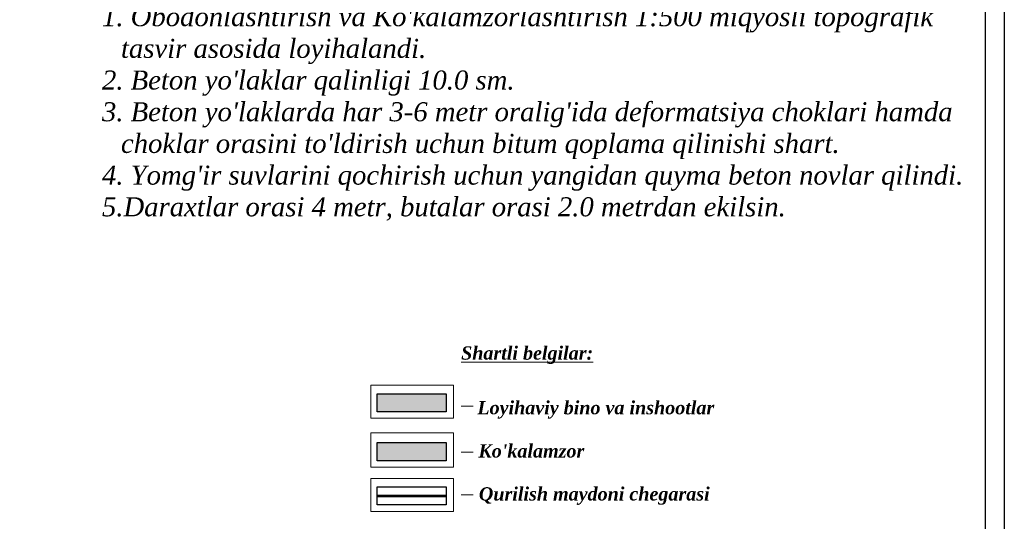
# Model space of a CAD drawing. Extents: x 883 to 364438, y -13 to 4201180.
# Tile 601 of 607: x 364335 to 364438, y 4200870 to 4200923. Entities that reach past the tile are written whole.
import ezdxf

# ---------------------------------------------------------------- set-up
doc = ezdxf.new("R2010")
doc.units = 0
doc.header["$LTSCALE"] = 0.5
doc.header["$MEASUREMENT"] = 0
doc.linetypes.add('G_BUILDING_LINE', pattern=[3, 2, -1])
doc.layers.add('.', color=7, linetype='Continuous', lineweight=15)
doc.layers.add('0-SECTION LINE', color=1, linetype='Continuous')
doc.styles.add('MtXpl_Times_New_Roma', font='timesbi.ttf')
doc.styles.get("Standard").update_dxf_attribs({"font": 'times.ttf'})

msp = doc.modelspace()

# ---------------------------------------------------------------- hatches: boundary and pattern name
at = {"layer": '.', "true_color": 0x991b1e}
h = msp.add_hatch(color=244, dxfattribs=at)
h.dxf.hatch_style = 1
h.paths.add_polyline_path([(364372.2, 4200883.45), (364379.46, 4200883.45), (364379.46, 4200881.54), (364372.2, 4200881.54)])
at = {"layer": '.', "true_color": 0x58ba48}
h = msp.add_hatch(color=85, dxfattribs=at)
h.dxf.hatch_style = 1
h.paths.add_polyline_path([(364372.2, 4200878.31), (364379.46, 4200878.31), (364379.46, 4200876.39), (364372.2, 4200876.39)])

# ---------------------------------------------------------------- linework, layer by layer
at = {"layer": '.', "color": 7}
for p, q in [((364371.54, 4200884.34), (364380.23, 4200884.34)), ((364371.54, 4200880.88), (364371.54, 4200884.34)), ((364380.23, 4200884.34), (364380.23, 4200880.88)), ((364380.23, 4200880.88), (364371.54, 4200880.88)), ((364371.54, 4200879.33), (364380.23, 4200879.33)), ((364371.54, 4200875.87), (364371.54, 4200879.33)), ((364380.23, 4200879.33), (364380.23, 4200875.87)), ((364371.54, 4200875.73), (364371.54, 4200879.19)), ((364380.23, 4200879.19), (364380.23, 4200875.73)), ((364380.23, 4200875.73), (364371.54, 4200875.73)), ((364371.54, 4200874.54), (364380.23, 4200874.54)), ((364371.54, 4200871.08), (364371.54, 4200874.54)), ((364380.23, 4200874.54), (364380.23, 4200871.08)), ((364380.23, 4200871.08), (364371.54, 4200871.08))]:
    msp.add_line(p, q, dxfattribs=at)
at = {"layer": '.', "color": 7, "lineweight": 30}
for p, q in [((364372.2, 4200883.45), (364379.46, 4200883.45)), ((364372.2, 4200881.54), (364372.2, 4200883.45)), ((364379.46, 4200883.45), (364379.46, 4200881.54)), ((364379.46, 4200881.54), (364372.2, 4200881.54)), ((364372.2, 4200878.31), (364379.46, 4200878.31)), ((364372.2, 4200876.39), (364372.2, 4200878.31)), ((364379.46, 4200878.31), (364379.46, 4200876.39)), ((364379.46, 4200876.39), (364372.2, 4200876.39)), ((364372.2, 4200873.66), (364379.46, 4200873.66)), ((364372.2, 4200871.75), (364372.2, 4200873.66)), ((364379.46, 4200873.66), (364379.46, 4200871.75)), ((364379.46, 4200871.75), (364372.2, 4200871.75))]:
    msp.add_line(p, q, dxfattribs=at)
at = {"layer": '.'}
for points in [[(364372.2, 4200883.45), (364379.46, 4200883.45), (364379.46, 4200881.54), (364372.2, 4200881.54)], [(364372.2, 4200878.31), (364379.46, 4200878.31), (364379.46, 4200876.39), (364372.2, 4200876.39)], [(364372.2, 4200873.66), (364379.46, 4200873.66), (364379.46, 4200871.75), (364372.2, 4200871.75)]]:
    msp.add_lwpolyline(points, close=True, dxfattribs=at)
for points in [[(364381.04, 4200882.15), (364382.31, 4200882.15)], [(364381.04, 4200877.3), (364382.31, 4200877.3)], [(364381.04, 4200872.8), (364382.31, 4200872.8)]]:
    msp.add_lwpolyline(points, dxfattribs=at)
at = {"color": 18, "linetype": 'Continuous', "lineweight": 30, "true_color": 0x000000}
for points in [[(364075.11, 4201098.43), (364438.22, 4201098.43), (364438.22, 4200769.59), (364075.11, 4200769.59)], [(364077.11, 4201096.43), (364436.22, 4201096.43), (364436.22, 4200771.59), (364077.11, 4200771.59)]]:
    msp.add_lwpolyline(points, close=True, dxfattribs=at)
at = {"color": 1, "linetype": 'G_BUILDING_LINE', "lineweight": 30, "const_width": 0.304}
msp.add_lwpolyline([(364372.2, 4200872.7), (364379.46, 4200872.7)], dxfattribs=at)

# ---------------------------------------------------------------- texts
at = {"layer": '.', "color": 0, "style": 'MtXpl_Times_New_Roma'}
for s, p in [('%%UShartli belgilar:', (364381.03, 4200887.04)), ('Loyihaviy bino va inshootlar', (364382.74, 4200881.29)), ("Ko'kalamzor", (364382.85, 4200876.74)), ('Qurilish maydoni chegarasi', (364382.9, 4200872.22))]:
    msp.add_text(s, height=1.3988, dxfattribs=at).set_placement(p)
at = {"layer": '0-SECTION LINE', "color": 0, "insert": (364343.22, 4200912.89, -447.05), "char_height": 2, "width": 90.8289, "attachment_point": 4}
msp.add_mtext("\\A1;\\pi-1.99972,l1.99972;^I^I          {\\fTimes New Roman|b1|i1|c204|p18;\\LИзох:\\P\\fTimes New Roman|b0|i1|c204|p18;\\l1. Obodonlashtirish va Ko'kalamzorlashtirish 1:500 miqyosli topografik tasvir asosida loyihalandi.\\C1; \\C0;\\P\\pt28;2. Beton yo'laklar qalinligi 10.0 sm.   \\P\\ptz;3. Beton yo'laklarda har 3-6 metr oralig'ida deformatsiya choklari hamda choklar orasini to'ldirish uchun bitum qoplama qilinishi shart.  \\P4. Yomg'ir suvlarini qochirish uchun yangidan quyma beton novlar qilindi.\\P5.Daraxtlar orasi 4 metr, butalar orasi 2.0 metrdan ekilsin. \\P }", dxfattribs=at)

doc.saveas('drawing.dxf')
